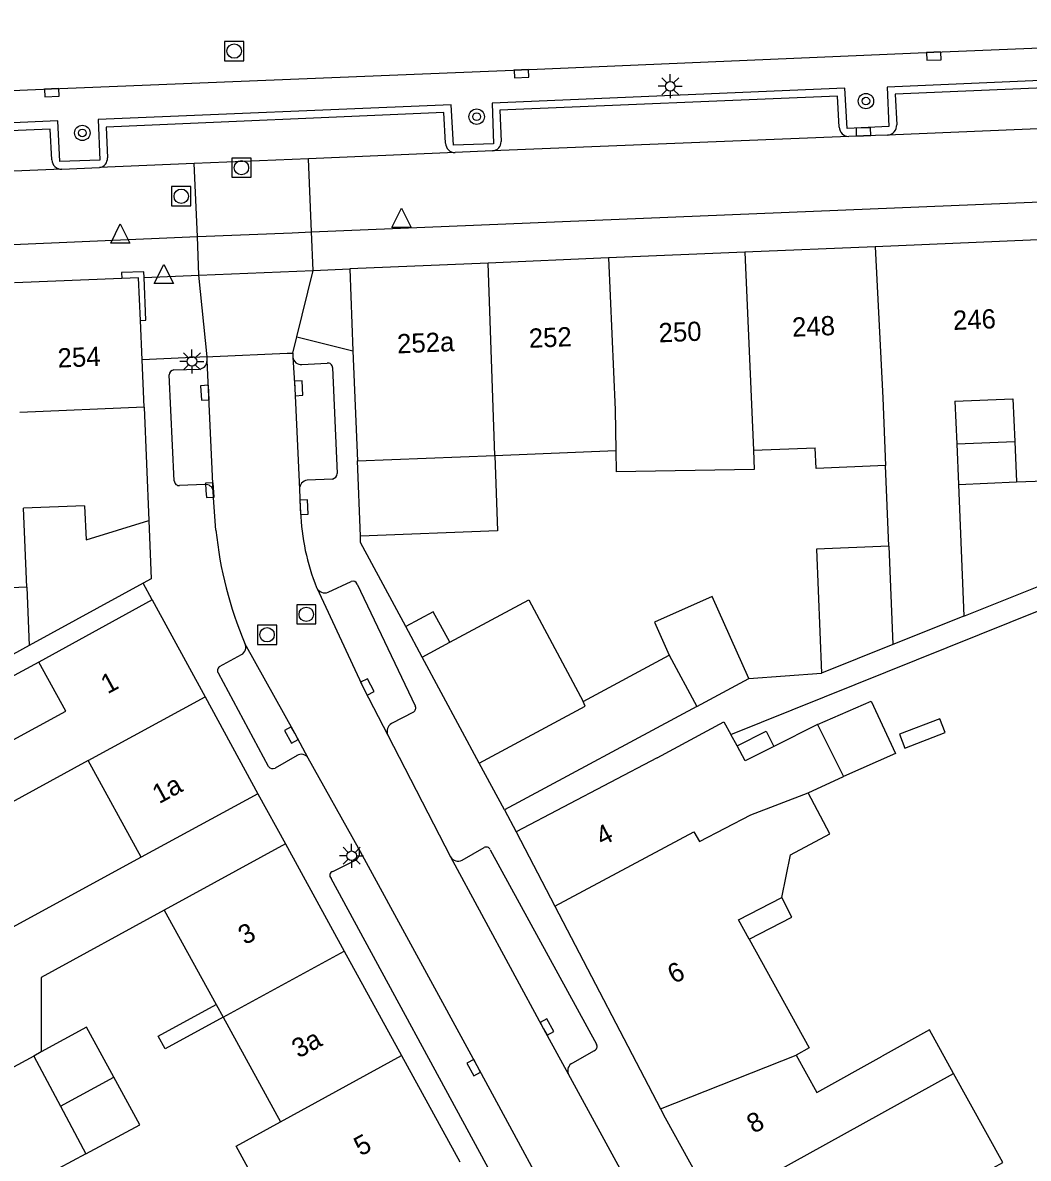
# Model space of a CAD drawing. Extents: x 132999 to 136000, y 398499 to 400501.
# Drawn here: x 133507.8 to 133560.1, y 398601 to 398660.1 of the extents above; entities that cross this region are included whole.
import ezdxf

# ---------------------------------------------------------------- set-up
doc = ezdxf.new("R2010")
doc.units = 0
for name, color, linetype in [('gg-afsc-erfafscheiding', 7, 'Continuous'), ('gg-afsc-muur', 7, 'Continuous'), ('gg-anno-huisnummerreeks BGT', 7, 'Continuous'), ('gg-anno-openbare ruimte label', 7, 'Continuous'), ('gg-bbg-bijgebouw', 7, 'Continuous'), ('gg-bbg-gedigitaliseerde bebouwing', 7, 'Continuous'), ('gg-bbg-gedigitaliseerde bijgebouw', 7, 'Continuous'), ('gg-bbg-hoofdgebouw', 7, 'Continuous'), ('gg-bbg-luifel en loopbrug', 7, 'Continuous'), ('gg-bbg-tussenscheiding', 7, 'Continuous'), ('gg-knt-verharding', 7, 'Continuous'), ('gt-grn-weggrens', 7, 'Continuous'), ('gt-symb-boom', 7, 'Continuous'), ('gt-symb-kolk', 7, 'Continuous'), ('gt-symb-lichtmast', 7, 'Continuous'), ('gt-symb-rioolschacht', 7, 'Continuous'), ('gt-symb-waterafsluiter', 7, 'Continuous')]:
    doc.layers.add(name, color=color, linetype=linetype)

# ---------------------------------------------------------------- blocks, each defined once
blk = doc.blocks.new('gt0-WAFSL')
at = {"layer": 'gt-symb-waterafsluiter'}
for p, q in [((-0.5, -0.333), (0, 0.667)), ((0, 0.667), (0.5, -0.333)), ((0.5, -0.333), (-0.5, -0.333))]:
    blk.add_line(p, q, dxfattribs=at)
blk = doc.blocks.new('gt0-RS')
at = {"layer": 'gt-symb-rioolschacht'}
blk.add_lwpolyline([(-0.5, -0.5), (0.5, -0.5), (0.5, 0.5), (-0.5, 0.5)], close=True, dxfattribs=at)
blk.add_circle((0, 0), 0.375, dxfattribs=at)
blk = doc.blocks.new('gt0-KOLK')
at = {"layer": 'gt-symb-kolk'}
blk.add_lwpolyline([(0, 0), (0.375, 0), (0.375, 0.4), (-0.375, 0.4), (-0.375, 0), (0, 0)], dxfattribs=at)
blk = doc.blocks.new('gt0-LMAST')
at = {"layer": 'gt-symb-lichtmast'}
for p, q in [((-0.005, 0.246), (-0.005, 0.621)), ((-0.182, 0.173), (-0.447, 0.438)), ((0.172, 0.173), (0.437, 0.438)), ((-0.255, -0.004), (-0.63, -0.004)), ((-0.182, -0.181), (-0.447, -0.446)), ((-0.005, -0.254), (-0.005, -0.629)), ((0.437, -0.446), (0.172, -0.181)), ((0.245, -0.004), (0.62, -0.004))]:
    blk.add_line(p, q, dxfattribs=at)
blk.add_circle((-0.005, -0.004), 0.25, dxfattribs=at)
blk = doc.blocks.new('gt0-BOOM')
at = {"layer": 'gt-symb-boom'}
for radius in [0.4, 0.2]:
    blk.add_circle((0, 0), radius, dxfattribs=at)

msp = doc.modelspace()

# ---------------------------------------------------------------- linework, layer by layer
at = {"layer": 'gg-afsc-erfafscheiding'}
for p, q in [((133556.719, 398629.189), (133562.885, 398631.666)), ((133544.599, 398623.035), (133560.725, 398629.513)), ((133545.538, 398625.951), (133549.323, 398626.218)), ((133513.945, 398616.643), (133505.092, 398611.825))]:
    msp.add_line(p, q, dxfattribs=at)
msp.add_lwpolyline([(133515.152, 398613.9), (133508.75, 398610.393), (133508.75, 398606.516)], dxfattribs=at)
at = {"layer": 'gg-afsc-muur'}
for p, q in [((133514.11, 398640.051), (133514.348, 398634.158)), ((133508.636, 398626.801), (133499.477, 398621.831))]:
    msp.add_line(p, q, dxfattribs=at)
msp.add_lwpolyline([(133527.707, 398628.647), (133525.36, 398633.011), (133525.347, 398633.345)], dxfattribs=at)
at = {"layer": 'gg-bbg-bijgebouw'}
for p, q in [((133514.348, 398634.158), (133514.47, 398631.13)), ((133514.053, 398630.902), (133508.132, 398627.661)), ((133514.47, 398631.13), (133514.053, 398630.902)), ((133531.529, 398621.534), (133528.56, 398627.061)), ((133532.83, 398619.111), (133531.529, 398621.534))]:
    msp.add_line(p, q, dxfattribs=at)
for points in [[(133511.008, 398634.929), (133511.09, 398633.159), (133514.348, 398634.158)], [(133508.132, 398627.661), (133505.22, 398626.071), (133501.96, 398624.404)]]:
    msp.add_lwpolyline(points, dxfattribs=at)
at = {"layer": 'gg-bbg-gedigitaliseerde bebouwing'}
for p, q in [((133556.257, 398640.369), (133556.349, 398638.143)), ((133514.11, 398640.051), (133507.633, 398639.785)), ((133556.349, 398638.143), (133556.436, 398636.042)), ((133559.366, 398638.271), (133559.455, 398636.17)), ((133525.19, 398637.261), (133532.332, 398637.55)), ((133532.332, 398637.55), (133538.623, 398637.805)), ((133538.623, 398637.805), (133538.637, 398636.694)), ((133545.78, 398637.817), (133548.995, 398637.95)), ((133552.821, 398632.823), (133552.65, 398637.026)), ((133559.455, 398636.17), (133562.644, 398636.305)), ((133556.436, 398636.042), (133556.719, 398629.189)), ((133556.719, 398629.189), (133553.029, 398627.707)), ((133549.115, 398623.542), (133546.837, 398622.406)), ((133544.927, 398622.443), (133544.599, 398623.035)), ((133511.198, 398621.678), (133502.866, 398617.132)), ((133513.945, 398616.643), (133511.198, 398621.678)), ((133540.784, 398621.808), (133533.45, 398617.961)), ((133548.619, 398620), (133550.458, 398620.847)), ((133520.02, 398619.951), (133513.945, 398616.643)), ((133521.45, 398617.35), (133515.152, 398613.9)), ((133547.252, 398614.552), (133547.715, 398616.771)), ((133515.152, 398613.9), (133517.847, 398608.979)), ((133517.847, 398608.979), (133518.208, 398608.319)), ((133518.208, 398608.319), (133521.191, 398602.874))]:
    msp.add_line(p, q, dxfattribs=at)
for points in [[(133556.257, 398640.369), (133559.272, 398640.497), (133559.366, 398638.271)], [(133545.78, 398637.817), (133545.823, 398636.818), (133538.637, 398636.694)], [(133552.65, 398637.026), (133549.039, 398636.876), (133548.995, 398637.95)], [(133501.534, 398617.993), (133500.852, 398619.243), (133510.028, 398624.25), (133508.636, 398626.801)], [(133540.784, 398621.808), (133544.24, 398623.693), (133544.599, 398623.035)], [(133546.837, 398622.406), (133545.356, 398621.668), (133544.927, 398622.443)], [(133547.715, 398616.771), (133549.758, 398617.856), (133548.619, 398620)], [(133545.565, 398612.376), (133545.009, 398613.383), (133547.252, 398614.552)], [(133545.565, 398612.376), (133548.685, 398606.727), (133548.005, 398606.351)], [(133556.19, 398605.398), (133554.941, 398607.658), (133552.466, 398606.289)], [(133548.005, 398606.351), (133549.076, 398604.414), (133552.466, 398606.289)], [(133546.679, 398594.101), (133558.747, 398600.772), (133556.19, 398605.398)], [(133524.217, 398597.348), (133521.908, 398596.088), (133518.891, 398601.619), (133521.191, 398602.874)]]:
    msp.add_lwpolyline(points, dxfattribs=at)
at = {"layer": 'gg-bbg-gedigitaliseerde bijgebouw'}
for p, q in [((133511.008, 398634.929), (133507.838, 398634.8)), ((133508.008, 398630.691), (133507.838, 398634.8)), ((133528.56, 398627.061), (133529.99, 398627.827)), ((133553.029, 398627.707), (133549.323, 398626.218)), ((133536.932, 398624.752), (133541.403, 398627.154)), ((133542.84, 398624.479), (133545.538, 398625.951)), ((133542.84, 398624.479), (133532.83, 398619.111)), ((133508.362, 398606.305), (133504.165, 398604.015)), ((133508.75, 398606.516), (133508.362, 398606.305)), ((133511.069, 398601.217), (133509.644, 398600.448))]:
    msp.add_line(p, q, dxfattribs=at)
for points in [[(133552.821, 398632.823), (133549.061, 398632.67), (133549.323, 398626.218)], [(133508.008, 398630.691), (133501.705, 398630.434), (133501.96, 398624.404)], [(133529.99, 398627.827), (133534.098, 398630.027), (133536.932, 398624.752)], [(133545.538, 398625.951), (133543.64, 398630.209), (133540.638, 398628.871), (133541.403, 398627.154)], [(133549.115, 398623.542), (133551.907, 398624.759), (133553.165, 398622.043), (133550.458, 398620.847)], [(133512.519, 398605.206), (133511.104, 398607.801), (133508.75, 398606.516)], [(133511.069, 398601.217), (133513.87, 398602.73), (133512.519, 398605.206)]]:
    msp.add_lwpolyline(points, dxfattribs=at)
at = {"layer": 'gg-bbg-hoofdgebouw'}
for p, q in [((133562.065, 398648.825), (133552.117, 398648.405)), ((133545.336, 398648.118), (133538.241, 398647.819)), ((133552.117, 398648.405), (133545.336, 398648.118)), ((133531.981, 398647.555), (133524.79, 398647.251)), ((133538.241, 398647.819), (133531.981, 398647.555)), ((133524.79, 398647.251), (133524.96, 398642.995)), ((133512.941, 398646.756), (133507.356, 398646.528)), ((133513.81, 398646.791), (133512.941, 398646.756)), ((133513.909, 398644.573), (133513.81, 398646.791)), ((133514, 398642.524), (133513.909, 398644.573)), ((133524.96, 398642.995), (133525.19, 398637.261)), ((133514.11, 398640.051), (133514, 398642.524)), ((133514.52, 398630.031), (133508.636, 398626.801)), ((133514.52, 398630.031), (133517.27, 398624.99)), ((133517.27, 398624.99), (133520.02, 398619.951)), ((133533.45, 398617.961), (133535.461, 398614.1)), ((133521.45, 398617.35), (133524.508, 398611.767)), ((133535.461, 398614.1), (133540.948, 398603.564)), ((133524.508, 398611.767), (133527.483, 398606.334)), ((133527.483, 398606.334), (133530.515, 398600.799))]:
    msp.add_line(p, q, dxfattribs=at)
msp.add_lwpolyline([(133540.948, 398603.564), (133541.2, 398603.081), (133543.728, 398598.508)], dxfattribs=at)
at = {"layer": 'gg-bbg-luifel en loopbrug'}
for p, q in [((133556.349, 398638.143), (133559.366, 398638.271)), ((133525.347, 398633.345), (133525.19, 398637.261)), ((133556.436, 398636.042), (133559.455, 398636.17)), ((133528.56, 398627.061), (133527.707, 398628.647))]:
    msp.add_line(p, q, dxfattribs=at)
for points in [[(133532.332, 398637.55), (133532.471, 398633.63), (133525.347, 398633.345)], [(133529.99, 398627.827), (133529.136, 398629.416), (133527.707, 398628.647)], [(133553.383, 398623.041), (133553.658, 398622.327), (133555.753, 398623.136), (133555.478, 398623.85), (133553.383, 398623.041)], [(133544.927, 398622.443), (133546.442, 398623.199), (133546.837, 398622.406)], [(133545.565, 398612.376), (133547.783, 398613.532), (133547.252, 398614.552)], [(133518.208, 398608.319), (133515.197, 398606.671), (133514.835, 398607.33), (133517.847, 398608.979)]]:
    msp.add_lwpolyline(points, dxfattribs=at)
at = {"layer": 'gg-bbg-tussenscheiding'}
for p, q in [((133545.336, 398648.118), (133545.78, 398637.817)), ((133552.117, 398648.405), (133552.505, 398640.541)), ((133532.332, 398637.55), (133531.981, 398647.555)), ((133552.505, 398640.541), (133552.65, 398637.026)), ((133552.821, 398632.823), (133553.029, 398627.707)), ((133508.008, 398630.691), (133508.132, 398627.661)), ((133541.403, 398627.154), (133542.84, 398624.479)), ((133511.198, 398621.678), (133517.27, 398624.99)), ((133549.115, 398623.542), (133550.458, 398620.847)), ((133545.643, 398618.85), (133548.619, 398620)), ((133542.984, 398617.465), (133545.643, 398618.85)), ((133518.208, 398608.319), (133524.508, 398611.767)), ((133508.362, 398606.305), (133509.756, 398603.694)), ((133521.191, 398602.874), (133527.483, 398606.334)), ((133540.948, 398603.564), (133548.005, 398606.351)), ((133509.756, 398603.694), (133512.519, 398605.206)), ((133543.728, 398598.508), (133556.19, 398605.398)), ((133509.756, 398603.694), (133511.069, 398601.217))]:
    msp.add_line(p, q, dxfattribs=at)
for points in [[(133538.241, 398647.819), (133538.596, 398639.917), (133538.623, 398637.805)], [(133531.529, 398621.534), (133537.033, 398624.497), (133536.932, 398624.752)], [(133535.461, 398614.1), (133542.687, 398617.964), (133542.984, 398617.465)]]:
    msp.add_lwpolyline(points, dxfattribs=at)
at = {"layer": 'gg-knt-verharding'}
for p, q in [((133571.285, 398654.983), (133552.753, 398654.209)), ((133550.732, 398654.136), (133532.219, 398653.388)), ((133532.219, 398653.388), (133530.271, 398653.303)), ((133516.712, 398652.735), (133511.788, 398652.529)), ((133522.651, 398652.984), (133516.712, 398652.735)), ((133530.271, 398653.303), (133522.651, 398652.984)), ((133509.82, 398652.437), (133491.256, 398651.661)), ((133509.82, 398652.437), (133511.788, 398652.529)), ((133479.623, 398647.374), (133516.869, 398648.928)), ((133517.381, 398642.674), (133517.678, 398642.694)), ((133517.678, 398642.694), (133521.542, 398642.874)), ((133521.542, 398642.874), (133521.83, 398642.87)), ((133521.83, 398642.87), (133521.837, 398642.657)), ((133517.379, 398642.482), (133517.381, 398642.674)), ((133517.698, 398635.698), (133517.379, 398642.482)), ((133522.307, 398642.274), (133523.622, 398642.341)), ((133523.891, 398642.117), (133524.138, 398636.607)), ((133515.669, 398636.222), (133515.408, 398641.737)), ((133515.651, 398641.993), (133516.957, 398642.042)), ((133523.891, 398636.321), (133522.58, 398636.253)), ((133517.251, 398636.034), (133515.945, 398635.979)), ((133514.52, 398630.031), (133514.053, 398630.902)), ((133523.665, 398630.43), (133524.867, 398630.989)), ((133523.076, 398630.652), (133523.065, 398630.676)), ((133525.184, 398630.851), (133528.185, 398624.526)), ((133518.02, 398626.559), (133519.158, 398627.187)), ((133520.564, 398621.366), (133517.967, 398626.214)), ((133528.103, 398624.196), (133526.958, 398623.595)), ((133526.766, 398623.003), (133530.031, 398616.672)), ((133522.05, 398621.929), (133520.911, 398621.281)), ((133525.254, 398617.114), (133522.638, 398621.793)), ((133520.02, 398619.951), (133521.45, 398617.35)), ((133530.643, 398616.49), (133531.777, 398617.144)), ((133532.101, 398617.039), (133537.622, 398606.921)), ((133523.911, 398615.911), (133525.087, 398616.485)), ((133534.552, 398595.79), (133523.826, 398615.542)), ((133537.507, 398606.574), (133536.367, 398605.94)), ((133536.15, 398605.385), (133539.147, 398599.878))]:
    msp.add_line(p, q, dxfattribs=at)
for points in [[(133488.626, 398655.761), (133496.867, 398656.1), (133509.292, 398656.624), (133533.715, 398657.608), (133555.154, 398658.518), (133589.999, 398659.95), (133602.454, 398660.508), (133623.884, 398661.352), (133635.309, 398661.849), (133649.765, 398662.452), (133674.186, 398663.495), (133694.613, 398664.335), (133713.042, 398665.134), (133751.869, 398666.722)], [(133522.808, 398649.175), (133651.613, 398654.49), (133756.083, 398658.866)], [(133571.076, 398657.505), (133552.727, 398656.712), (133552.814, 398654.653), (133550.646, 398654.563), (133550.527, 398656.649), (133532.191, 398655.864), (133532.269, 398653.751), (133530.179, 398653.696), (133530.067, 398655.788), (133511.719, 398655.027), (133511.803, 398652.914), (133509.711, 398652.845), (133509.608, 398654.945), (133491.241, 398654.14)], [(133570.781, 398655.484), (133570.699, 398657.093), (133553.153, 398656.333), (133553.233, 398654.753)], [(133550.243, 398654.628), (133550.155, 398656.24), (133532.599, 398655.515), (133532.663, 398653.873)], [(133529.777, 398653.783), (133529.692, 398655.39), (133512.129, 398654.629), (133512.193, 398653.026)], [(133509.306, 398652.926), (133509.214, 398654.526), (133491.644, 398653.797), (133491.718, 398652.173)], [(133552.753, 398654.209), (133551.503, 398654.18), (133550.732, 398654.136)], [(133516.869, 398648.928), (133521.794, 398649.133), (133522.808, 398649.175)], [(133514.099, 398646.803), (133514.086, 398647.104), (133512.929, 398647.055), (133512.941, 398646.756)], [(133513.909, 398644.573), (133514.198, 398644.586), (133514.099, 398646.803)], [(133521.837, 398642.657), (133521.934, 398641.03), (133522.178, 398635.793)], [(133517.838, 398633.656), (133517.713, 398635.35), (133517.698, 398635.698)], [(133522.178, 398635.793), (133522.214, 398634.845), (133522.23, 398634.607)], [(133523.076, 398630.652), (133525.53, 398625.412), (133526.766, 398623.003)], [(133522.638, 398621.793), (133521.932, 398623.102), (133519.341, 398627.765)], [(133536.635, 398596.154), (133531.419, 398605.802), (133525.254, 398617.114)], [(133530.031, 398616.672), (133534.872, 398607.726), (133536.15, 398605.385)]]:
    msp.add_lwpolyline(points, dxfattribs=at)
for centre, radius, start, end in [((133550.745, 398654.638), 0.502, 181.16223, 268.48734), ((133552.705, 398654.735), 0.528, 275.18218, 1.97049), ((133530.255, 398653.781), 0.478, 179.76746, 271.87953), ((133532.182, 398653.868), 0.481, 274.41038, 0.64366), ((133509.804, 398652.935), 0.499, 181.07091, 271.78472), ((133511.727, 398652.992), 0.467, 277.53363, 4.11393), ((133516.929, 398642.492), 0.45, 273.61232, 358.7802), ((133522.265, 398642.703), 0.431, 186.09963, 275.54763), ((133523.671, 398642.127), 0.22, 357.41963, 103.01114), ((133515.659, 398641.742), 0.251, 91.8441, 181.14058), ((133515.925, 398636.235), 0.257, 182.91569, 274.36068), ((133522.638, 398635.797), 0.46, 97.23027, 180.46847), ((133523.829, 398636.625), 0.31, 281.61703, 356.75281), ((133517.304, 398635.639), 0.398, 8.45899, 97.67826), ((133534.27, 398635.11), 12.051, 182.39379, 201.5906), ((133537.938, 398635.647), 20.199, 185.65704, 202.96859), ((133524.952, 398630.751), 0.252, 23.25466, 109.69534), ((133523.491, 398630.86), 0.464, 206.67022, 292.02592), ((133518.962, 398627.567), 0.428, 297.28964, 27.57385), ((133518.155, 398626.362), 0.239, 124.45895, 218.07369), ((133528, 398624.397), 0.225, 297.10845, 34.98253), ((133527.204, 398623.188), 0.475, 121.12587, 202.93585), ((133522.281, 398621.591), 0.41, 29.58382, 124.37002), ((133520.798, 398621.57), 0.31, 221.05632, 291.41575), ((133524.822, 398616.892), 0.486, 303.08312, 27.17881), ((133531.891, 398616.944), 0.231, 24.44425, 119.64342), ((133530.429, 398616.891), 0.454, 208.80605, 298.07051), ((133523.973, 398615.702), 0.218, 106.59973, 227.4564), ((133537.395, 398606.804), 0.256, 296.05818, 27.27018), ((133536.587, 398605.534), 0.462, 118.48628, 198.80361)]:
    msp.add_arc(centre, radius, start, end, dxfattribs=at)
at = {"layer": 'gt-grn-weggrens'}
for p, q in [((133516.869, 398648.928), (133516.712, 398652.735)), ((133522.808, 398649.175), (133522.651, 398652.984)), ((133516.952, 398646.922), (133516.869, 398648.928)), ((133522.891, 398647.171), (133522.808, 398649.175)), ((133514.099, 398646.803), (133516.952, 398646.922)), ((133516.952, 398646.922), (133522.891, 398647.171)), ((133517.381, 398642.674), (133516.952, 398646.922)), ((133522.039, 398643.716), (133522.891, 398647.171)), ((133522.891, 398647.171), (133524.79, 398647.251)), ((133521.83, 398642.87), (133522.039, 398643.716)), ((133522.039, 398643.716), (133524.96, 398642.995)), ((133517.381, 398642.674), (133514, 398642.524)), ((133532.83, 398619.111), (133533.45, 398617.961))]:
    msp.add_line(p, q, dxfattribs=at)

# ---------------------------------------------------------------- block references
at = {"layer": 'gt-symb-boom'}
for p in [(133551.629, 398655.98), (133531.39, 398655.17), (133510.889, 398654.325)]:
    msp.add_blockref('gt0-BOOM', p, dxfattribs=at)
at = {"layer": 'gt-symb-kolk'}
for p, rotation in [((133555.154, 398658.518), -177.57038464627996), ((133533.715, 398657.608), -177.6913273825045), ((133509.292, 398656.624), -177.57844683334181), ((133551.503, 398654.18), 1.3235892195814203), ((133517.459, 398640.821), 92.78503572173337), ((133521.934, 398641.03), -87.3358743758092), ((133517.314, 398635.727), -86.59230947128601), ((133522.214, 398634.845), -86.21223004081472), ((133525.53, 398625.412), -62.83227546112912), ((133521.932, 398623.102), 119.0632260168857), ((133534.872, 398607.726), -61.370219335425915), ((133531.419, 398605.802), 118.59371442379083)]:
    msp.add_blockref('gt0-KOLK', p, dxfattribs=dict(at, rotation=rotation))
at = {"layer": 'gt-symb-lichtmast'}
for p in [(133541.459, 398656.754), (133516.592, 398642.445), (133524.894, 398616.724)]:
    msp.add_blockref('gt0-LMAST', p, dxfattribs=at)
at = {"layer": 'gt-symb-rioolschacht'}
for p in [(133518.785, 398658.582), (133519.162, 398652.517), (133516.031, 398651.029), (133522.533, 398629.281), (133520.493, 398628.217)]:
    msp.add_blockref('gt0-RS', p, dxfattribs=at)
at = {"layer": 'gt-symb-waterafsluiter'}
for p in [(133527.479, 398649.743), (133512.863, 398648.923), (133515.128, 398646.82)]:
    msp.add_blockref('gt0-WAFSL', p, dxfattribs=at)

# ---------------------------------------------------------------- texts
at = {"layer": 'gg-anno-huisnummerreeks BGT'}
for s, rotation, p in [('246', 2.4, (133556.174, 398644.072)), ('250', 2.4, (133540.872, 398643.426)), ('248', 2.4, (133547.81, 398643.719)), ('252a', 2.4, (133527.275, 398642.852)), ('252', 2.4, (133534.125, 398643.141)), ('254', 2.4, (133509.624, 398642.115)), ('1', 28.6, (133512.202, 398625.115)), ('1a', 28.6, (133514.879, 398619.399)), ('4', 27.5, (133537.916, 398617.204)), ('3', 28.7, (133519.343, 398612.06)), ('6', 27.5, (133541.648, 398610.038)), ('3a', 28.7, (133522.129, 398606.165)), ('8', 28.9, (133545.787, 398602.248)), ('5', 28.7, (133525.362, 398601.07))]:
    msp.add_text(s, height=1, rotation=rotation, dxfattribs=at).set_placement(p)
at = {"layer": 'gg-anno-openbare ruimte label'}
msp.add_text('Oude Kapelstraat', height=2.5, rotation=297.1, dxfattribs=at).set_placement((133495.358, 398602.347))

doc.saveas('drawing.dxf')
